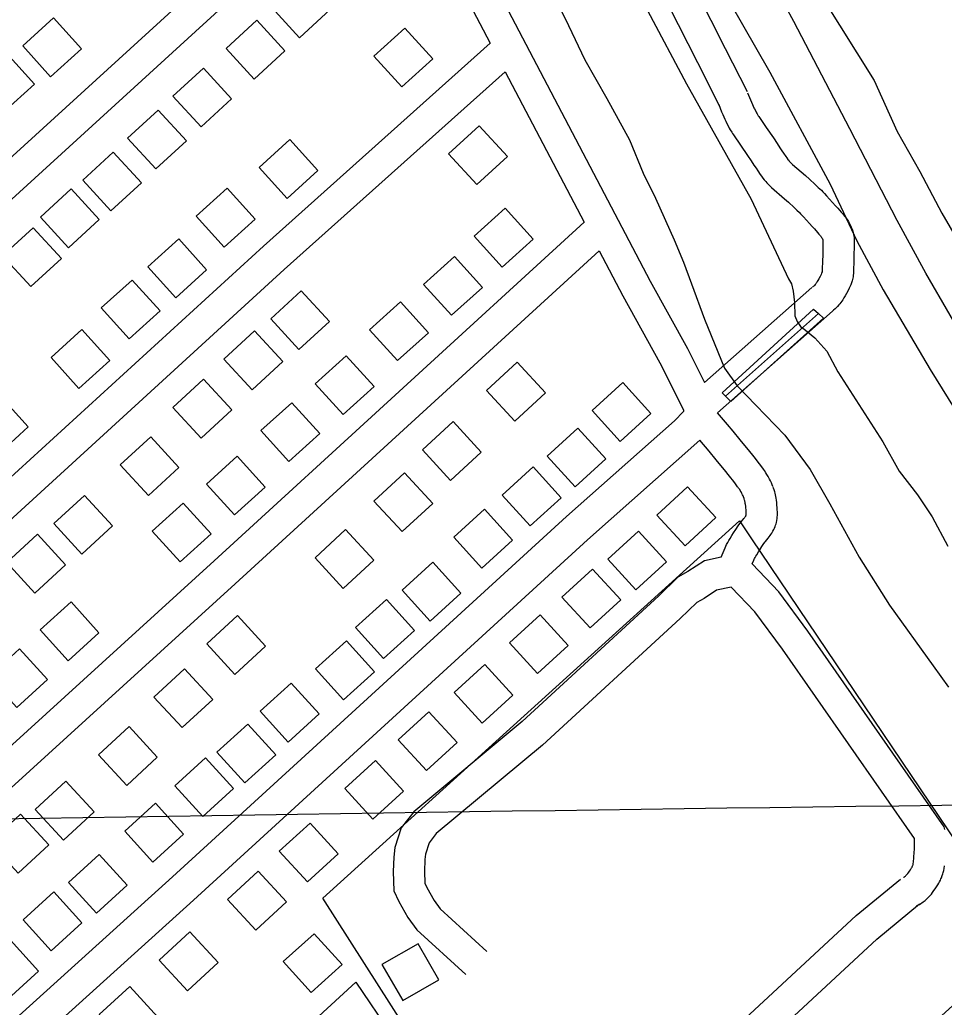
# Model space of a CAD drawing. Extents: x 3704301 to 3742427, y 506229 to 532009.
# Drawn here: x 3737228 to 3738116, y 517885 to 518833 of the extents above; entities that cross this region are included whole.
import ezdxf

# ---------------------------------------------------------------- set-up
doc = ezdxf.new("R2010")
doc.units = 0
for name, color, linetype in [('V-BLDG-OTLN', 7, 'Continuous'), ('V-BRDG-OTLN', 7, 'Continuous'), ('V-GRID-MAJR', 7, 'Continuous'), ('V-LEVE-TOET', 7, 'Continuous'), ('V-ROAD-CNTR', 7, 'Continuous'), ('V-SITE-OTLN', 7, 'Continuous'), ('V-TOPO-SHOR', 7, 'Continuous'), ('V-WETL-SWMP', 7, 'Continuous')]:
    doc.layers.add(name, color=color, linetype=linetype)

msp = doc.modelspace()

# ---------------------------------------------------------------- linework, layer by layer
at = {"layer": 'V-BLDG-OTLN'}
for points in [[(3737498.94, 518872.54), (3737469.5, 518845.45), (3737496.6, 518816.02), (3737526.02, 518843.11)], [(3737257.48, 518778.48), (3737287.13, 518805.33), (3737260.28, 518834.98), (3737230.63, 518808.13)], [(3737455.48, 518832.81), (3737426.05, 518805.72), (3737453.14, 518776.29), (3737482.57, 518803.38)], [(3737594.9, 518768.83), (3737624.55, 518795.68), (3737597.7, 518825.33), (3737568.05, 518798.48)], [(3737212.2, 518744.56), (3737241.85, 518771.41), (3737215, 518801.06), (3737185.35, 518774.21)], [(3737404.28, 518786.92), (3737374.85, 518759.83), (3737401.94, 518730.4), (3737431.37, 518757.49)], [(3737360.85, 518746.56), (3737331.42, 518719.47), (3737358.51, 518690.04), (3737387.94, 518717.13)], [(3737669.23, 518731.54), (3737639.8, 518704.45), (3737666.89, 518675.02), (3737696.32, 518702.11)], [(3737484.6, 518661.76), (3737514.25, 518688.62), (3737487.4, 518718.26), (3737457.75, 518691.41)], [(3737317.71, 518706.2), (3737288.28, 518679.11), (3737315.37, 518649.68), (3737344.8, 518676.78)], [(3737277.07, 518670.87), (3737247.64, 518643.78), (3737274.73, 518614.35), (3737304.16, 518641.44)], [(3737424.16, 518614.98), (3737453.81, 518641.83), (3737426.96, 518671.48), (3737397.31, 518644.63)], [(3737691.34, 518595.72), (3737720.98, 518622.57), (3737694.13, 518652.22), (3737664.49, 518625.36)], [(3737240.76, 518633.52), (3737211.33, 518606.43), (3737238.43, 518577), (3737267.85, 518604.09)], [(3737377.7, 518566.27), (3737407.34, 518593.12), (3737380.49, 518622.77), (3737350.84, 518595.92)], [(3737642.64, 518549.45), (3737672.29, 518576.3), (3737645.43, 518605.95), (3737615.79, 518579.1)], [(3737332.95, 518526.86), (3737362.6, 518553.71), (3737335.75, 518583.36), (3737306.1, 518556.5)], [(3737498.28, 518573.01), (3737468.85, 518545.92), (3737495.94, 518516.49), (3737525.37, 518543.58)], [(3737590.67, 518505.93), (3737620.32, 518532.78), (3737593.47, 518562.43), (3737563.82, 518535.58)], [(3737284.71, 518479.26), (3737314.36, 518506.11), (3737287.51, 518535.76), (3737257.86, 518508.91)], [(3737453.31, 518534.39), (3737423.88, 518507.3), (3737450.97, 518477.87), (3737480.4, 518504.96)], [(3737538.6, 518454.08), (3737568.25, 518480.93), (3737541.4, 518510.58), (3737511.75, 518483.73)], [(3737705.67, 518504.33), (3737676.24, 518477.24), (3737703.33, 518447.81), (3737732.76, 518474.9)], [(3737404.35, 518488.13), (3737374.92, 518461.04), (3737402.01, 518431.61), (3737431.44, 518458.7)], [(3737804.47, 518428.34), (3737834.07, 518455.25), (3737807.16, 518484.84), (3737777.56, 518457.93)], [(3737206.32, 518415.57), (3737235.96, 518442.42), (3737209.11, 518472.07), (3737179.46, 518445.22)], [(3737486.31, 518409.02), (3737515.95, 518435.87), (3737489.1, 518465.52), (3737459.45, 518438.67)], [(3737644, 518447.44), (3737614.56, 518420.35), (3737641.66, 518390.92), (3737671.08, 518418.01)], [(3737761.36, 518384.68), (3737790.95, 518411.59), (3737764.04, 518441.19), (3737734.45, 518414.28)], [(3737353.68, 518432.83), (3737324.25, 518405.74), (3737351.34, 518376.31), (3737380.77, 518403.41)], [(3737433.99, 518357.7), (3737463.64, 518384.55), (3737436.79, 518414.2), (3737407.14, 518387.35)], [(3737718.26, 518347.28), (3737747.86, 518374.19), (3737720.95, 518403.79), (3737691.35, 518376.88)], [(3737597.51, 518398.21), (3737568.08, 518371.11), (3737595.17, 518341.68), (3737624.6, 518368.78)], [(3737869.4, 518384.69), (3737839.91, 518357.67), (3737866.93, 518328.17), (3737896.43, 518355.2)], [(3737289.95, 518376.56), (3737260.52, 518349.47), (3737287.61, 518320.04), (3737317.04, 518347.13)], [(3737381.96, 518312.62), (3737411.61, 518339.48), (3737384.76, 518369.12), (3737355.11, 518342.27)], [(3737671.64, 518306.65), (3737701.24, 518333.56), (3737674.33, 518363.16), (3737644.73, 518336.25)], [(3737244.77, 518339.25), (3737215.34, 518312.16), (3737242.43, 518282.73), (3737271.86, 518309.82)], [(3737540.88, 518343.7), (3737511.45, 518316.61), (3737538.54, 518287.18), (3737567.97, 518314.27)], [(3737822.18, 518342.26), (3737792.68, 518315.24), (3737819.71, 518285.75), (3737849.2, 518312.77)], [(3737621.95, 518255.74), (3737651.55, 518282.65), (3737624.64, 518312.24), (3737595.04, 518285.33)], [(3737778.08, 518305.69), (3737748.59, 518278.66), (3737775.61, 518249.17), (3737805.1, 518276.19)], [(3737274.29, 518217.68), (3737303.94, 518244.53), (3737277.09, 518274.18), (3737247.44, 518247.33)], [(3737577.37, 518219.96), (3737606.96, 518246.87), (3737580.05, 518276.47), (3737550.46, 518249.56)], [(3737436.9, 518261.09), (3737407.46, 518234), (3737434.56, 518204.57), (3737463.98, 518231.66)], [(3737727.66, 518261.84), (3737698.17, 518234.81), (3737725.2, 518205.32), (3737754.69, 518232.35)], [(3737538.86, 518180.27), (3737568.46, 518207.18), (3737541.55, 518236.78), (3737511.95, 518209.87)], [(3737224.87, 518172.75), (3737254.52, 518199.6), (3737227.67, 518229.25), (3737198.02, 518202.4)], [(3737674.47, 518214.21), (3737644.98, 518187.18), (3737672.01, 518157.69), (3737701.5, 518184.72)], [(3737386.15, 518209.97), (3737356.72, 518182.88), (3737383.81, 518153.45), (3737413.24, 518180.54)], [(3737485.73, 518139.67), (3737515.32, 518166.58), (3737488.41, 518196.18), (3737458.82, 518169.27)], [(3737620.86, 518168.68), (3737591.37, 518141.66), (3737618.39, 518112.17), (3737647.88, 518139.19)], [(3737444.11, 518100.38), (3737473.71, 518127.29), (3737446.8, 518156.89), (3737417.2, 518129.98)], [(3737332.88, 518154.53), (3737303.45, 518127.43), (3737330.54, 518098.01), (3737359.96, 518125.1)], [(3737403.59, 518068.07), (3737433.19, 518094.98), (3737406.28, 518124.58), (3737376.68, 518097.67)], [(3737569.54, 518122.01), (3737540.04, 518094.98), (3737567.07, 518065.49), (3737596.56, 518092.52)], [(3737272.17, 518102.02), (3737242.74, 518074.93), (3737269.83, 518045.5), (3737299.26, 518072.59)], [(3737355.53, 518024.38), (3737385.12, 518051.29), (3737358.21, 518080.89), (3737328.62, 518053.98)], [(3737228.56, 518070.37), (3737199.13, 518043.28), (3737226.22, 518013.85), (3737255.65, 518040.94)], [(3737506.67, 518061.79), (3737477.17, 518034.77), (3737504.2, 518005.27), (3737533.69, 518032.3)], [(3737301.49, 517975.23), (3737331.08, 518002.14), (3737304.17, 518031.73), (3737274.58, 518004.82)], [(3737456.93, 518015.57), (3737427.43, 517988.54), (3737454.46, 517959.05), (3737483.95, 517986.08)], [(3737257.93, 517939.15), (3737287.53, 517966.05), (3737260.62, 517995.65), (3737231.02, 517968.74)], [(3737391.28, 517957.29), (3737361.78, 517930.27), (3737388.81, 517900.78), (3737418.3, 517927.8)], [(3737216.26, 517892.82), (3737245.86, 517919.73), (3737218.95, 517949.33), (3737189.35, 517922.42)], [(3737507.74, 517899.07), (3737537.39, 517925.92), (3737510.54, 517955.57), (3737480.89, 517928.72)], [(3737575.72, 517925.96), (3737595.66, 517891.28), (3737630.33, 517911.22), (3737610.4, 517945.9)], [(3737333.45, 517904.92), (3737303.95, 517877.9), (3737330.98, 517848.41), (3737360.47, 517875.43)]]:
    msp.add_lwpolyline(points, close=True, dxfattribs=at)
at = {"layer": 'V-BRDG-OTLN'}
msp.add_line((3737995.1, 518551.17), (3737905.84, 518471.74), dxfattribs=at)
msp.add_lwpolyline([(3737999.92, 518546.86), (3737911.01, 518466.61), (3737905.84, 518471.74), (3737902.44, 518475.11), (3737990.31, 518555.46), (3737995.1, 518551.17)], close=True, dxfattribs=at)
at = {"layer": 'V-GRID-MAJR'}
msp.add_spline([(3708498.53, 517706.7), (3713778.1, 517769.29), (3719057.66, 517832.65), (3724337.21, 517896.77), (3729616.75, 517961.66), (3734896.28, 518027.32), (3740175.8, 518093.74), (3740175.81, 518093.74)], degree=3, dxfattribs=at)
at = {"layer": 'V-LEVE-TOET'}
for points in [[(3739289.38, 516839.27), (3739182.83, 516997.49), (3739127.12, 517079.52), (3739050.85, 517193.17), (3738987.13, 517282.41), (3738914.98, 517385.81), (3738850.15, 517480.14), (3738779.12, 517578.45), (3738716.37, 517679.04), (3738637.02, 517795.32), (3738554.51, 517911.69), (3738469.42, 518026.24), (3738397.96, 518131.53), (3738326.62, 518240.6), (3738263.54, 518330.45), (3738199.27, 518422.23), (3738144.97, 518509.28), (3738098.07, 518589.78), (3738070.51, 518640.59), (3738025.1, 518728.64), (3737971.28, 518831.49), (3737899.4, 518964.62)], [(3737871.99, 518916.1), (3737948.29, 518782.84), (3738006.41, 518675.43), (3738031.95, 518620.88), (3738057.1, 518573.94), (3738102.22, 518497.29), (3738160.14, 518404.44), (3738248.09, 518279.67), (3738322.44, 518165.45), (3738407.8, 518038.87), (3738504.37, 517906.25), (3738582.15, 517800.78), (3738625.59, 517731.14), (3738711.62, 517605.8), (3738812.23, 517460.41), (3738893.36, 517340.29), (3738961.93, 517243.95), (3739055.91, 517109.52), (3739152.34, 516972.48), (3739249.79, 516827.18)]]:
    msp.add_lwpolyline(points, dxfattribs=at)
at = {"layer": 'V-ROAD-CNTR'}
for points in [[(3737417.71, 519379.08), (3737601.67, 519024.37), (3737833.42, 518582.36), (3737869.31, 518517.67), (3737885.6, 518484.96)], [(3737663.02, 519269.91), (3737701.91, 519197.64), (3737753.53, 519100.68), (3737801.45, 519012.84), (3737844.16, 518928.97), (3737877.98, 518860.33), (3737905.6, 518805.82), (3737926.51, 518764.28)], [(3737636.6, 519255.69), (3737675.46, 519183.49), (3737727.12, 519086.45), (3737774.91, 518998.85), (3737817.33, 518915.54), (3737851.15, 518846.92), (3737878.82, 518792.29), (3737899.71, 518750.79)], [(3737569.32, 519021.59), (3737493.97, 518951.82), (3737129.86, 518619.55), (3736781.97, 518301.92), (3736517.31, 518060.32)], [(3737583.7, 518994.03), (3737514.27, 518929.73), (3737150.09, 518597.39), (3736802.19, 518279.76), (3736537.48, 518038.12)], [(3737583.7, 518994.03), (3737679.81, 518810.72)], [(3737679.81, 518810.72), (3737461.85, 518615.7), (3737125.54, 518308.47), (3736669.8, 517892.44)], [(3737694.18, 518783.32), (3737481.97, 518593.44), (3737145.77, 518286.31), (3736689.97, 517870.23)], [(3737694.18, 518783.32), (3737769.95, 518638.8)], [(3737927, 518763.19), (3737929.74, 518756.47), (3737930.74, 518754.09), (3737931.62, 518752.05), (3737932.4, 518750.31), (3737933.09, 518748.84), (3737933.68, 518747.62), (3737934.8, 518745.42), (3737935.63, 518743.88), (3737936.23, 518742.81), (3737937.27, 518741.1), (3737937.73, 518740.36), (3737938.27, 518739.56), (3737944.94, 518729.71), (3737951.71, 518719.77), (3737955.33, 518714.38), (3737958, 518710.37), (3737959.96, 518707.43), (3737961.41, 518705.31), (3737963.63, 518702.12), (3737964.71, 518700.61), (3737965.74, 518699.19), (3737966.44, 518698.3), (3737967.07, 518697.54), (3737967.71, 518696.82), (3737968.36, 518696.13), (3737968.97, 518695.52), (3737970.24, 518694.3), (3737982.52, 518683.65), (3737986.36, 518680.13), (3737991.98, 518675.03), (3737994.88, 518672.33), (3737997.82, 518669.53), (3737999.38, 518667.97), (3738000.73, 518666.56), (3738002.87, 518664.24), (3738008.69, 518657.72), (3738011.46, 518654.66), (3738013.61, 518652.26), (3738016.78, 518648.64), (3738018.4, 518646.75), (3738020.05, 518644.78), (3738020.91, 518643.72), (3738021.74, 518642.62), (3738022.49, 518641.57), (3738023.19, 518640.54), (3738023.87, 518639.45), (3738024.93, 518637.61), (3738025.85, 518635.83), (3738026.59, 518634.19), (3738027.19, 518632.71), (3738027.67, 518631.36), (3738028.05, 518630.15), (3738028.38, 518628.95), (3738028.79, 518627.14), (3738029.05, 518625.6), (3738029.21, 518624.31), (3738029.35, 518622.59), (3738029.38, 518620.94), (3738029.27, 518614.5), (3738029.12, 518608.33), (3738028.89, 518599.19), (3738028.76, 518594.58), (3738028.59, 518589.73), (3738028.49, 518588.14), (3738028.27, 518586.5), (3738028.01, 518585.04), (3738027.7, 518583.72), (3738027.35, 518582.43), (3738026.72, 518580.51), (3738026.08, 518578.86), (3738025.48, 518577.45), (3738024.51, 518575.4), (3738023.15, 518572.79), (3738021.86, 518570.35), (3738020.72, 518568.23), (3738019.54, 518566.22), (3738018.43, 518564.47), (3738017.38, 518562.94), (3738016.41, 518561.62), (3738015.51, 518560.47), (3738014.63, 518559.4), (3738013.19, 518557.78), (3738011.97, 518556.52), (3738010.95, 518555.54), (3738009.48, 518554.23), (3738008.17, 518553.17)], [(3737899.22, 518751.88), (3737902.01, 518745.01), (3737903.14, 518742.32), (3737904.17, 518739.94), (3737905.12, 518737.84), (3737905.98, 518735.98), (3737906.79, 518734.31), (3737908.22, 518731.5), (3737909.39, 518729.33), (3737910.34, 518727.65), (3737911.76, 518725.3), (3737912.56, 518724.04), (3737913.34, 518722.87), (3737920.13, 518712.85), (3737926.86, 518702.96), (3737930.39, 518697.71), (3737933.05, 518693.71), (3737935.1, 518690.65), (3737936.69, 518688.3), (3737939.12, 518684.82), (3737940.4, 518683.03), (3737941.77, 518681.16), (3737943.05, 518679.5), (3737944.36, 518677.93), (3737945.6, 518676.54), (3737946.77, 518675.3), (3737947.92, 518674.14), (3737950.02, 518672.12), (3737962.56, 518661.25), (3737966.14, 518657.97), (3737971.69, 518652.93), (3737974.32, 518650.49), (3737976.85, 518648.07), (3737977.96, 518646.96), (3737978.89, 518645.99), (3737980.66, 518644.07), (3737986.39, 518637.66), (3737989.16, 518634.59), (3737991.14, 518632.38), (3737994.1, 518629), (3737995.52, 518627.34), (3737996.89, 518625.71), (3737997.27, 518625.24), (3737997.57, 518624.85), (3737997.83, 518624.48), (3737998.06, 518624.14), (3737998.2, 518623.92), (3737998.59, 518623.24), (3737998.83, 518622.77), (3737999, 518622.4), (3737999.12, 518622.1), (3737999.21, 518621.86), (3737999.26, 518621.68), (3737999.27, 518621.65), (3737999.35, 518621.3), (3737999.37, 518621.2), (3737999.36, 518621.25), (3737999.37, 518621.12), (3737999.38, 518620.92), (3737999.27, 518615.13), (3737999.13, 518609.07), (3737998.9, 518599.99), (3737998.77, 518595.5), (3737998.63, 518591.24), (3737998.62, 518591.09), (3737998.62, 518591.13), (3737998.62, 518591.11), (3737998.6, 518591.04), (3737998.6, 518591.05), (3737998.45, 518590.59), (3737998.3, 518590.18), (3737998.13, 518589.8), (3737997.63, 518588.74), (3737996.58, 518586.71), (3737995.4, 518584.48), (3737994.57, 518582.95), (3737993.94, 518581.86), (3737993.38, 518580.99), (3737992.9, 518580.28), (3737992.48, 518579.71), (3737992.11, 518579.24), (3737991.85, 518578.93), (3737991.21, 518578.21), (3737990.79, 518577.78), (3737990.54, 518577.54), (3737990.03, 518577.07), (3737989.26, 518576.45)], [(3737769.95, 518638.8), (3737414.63, 518313.68), (3736969.55, 517908.76), (3736797.17, 517752.21)], [(3737784.36, 518611.32), (3737434.85, 518291.52), (3736989.73, 517886.56), (3736817.31, 517729.98)], [(3737784.36, 518611.32), (3737807.01, 518568.11), (3737842.75, 518503.7), (3737859.19, 518470.7), (3737865.38, 518458.45), (3737865.31, 518456.95), (3737856.66, 518448.18), (3737753.02, 518356.2), (3737374.7, 518010.12), (3736928.39, 517607.13)], [(3737988.79, 518576.05), (3737885.6, 518484.96)], [(3738008.64, 518553.56), (3737898.06, 518455.94)], [(3737951.36, 518385.11), (3737950.72, 518386.72), (3737949.91, 518388.54), (3737948.99, 518390.47), (3737948.18, 518392.07), (3737947.43, 518393.47), (3737946.73, 518394.73), (3737945.56, 518396.72), (3737944.57, 518398.31), (3737943.13, 518400.46), (3737942.31, 518401.63), (3737941.54, 518402.67), (3737938.56, 518406.66), (3737936.31, 518409.63), (3737934.58, 518411.89), (3737931.94, 518415.26), (3737929.25, 518418.58), (3737919.97, 518429.85), (3737912.99, 518438.28), (3737907.69, 518444.6), (3737898.06, 518455.94)], [(3737881.04, 518429.7), (3737773.1, 518333.91), (3737394.88, 517987.92), (3736948.51, 517584.88)], [(3737923.46, 518374.08), (3737923.04, 518375.14), (3737922.66, 518375.98), (3737922.08, 518377.19), (3737921.55, 518378.25), (3737921.08, 518379.13), (3737920.7, 518379.82), (3737919.91, 518381.16), (3737919.37, 518382.02), (3737918.4, 518383.47), (3737917.96, 518384.1), (3737917.43, 518384.82), (3737914.58, 518388.62), (3737912.45, 518391.45), (3737910.86, 518393.51), (3737908.46, 518396.58), (3737906.01, 518399.61), (3737896.84, 518410.75), (3737889.94, 518419.07), (3737881.04, 518429.7)], [(3737931.52, 518310.73), (3737932.97, 518314.25), (3737933.4, 518315.23), (3737933.72, 518315.88), (3737934.27, 518316.96), (3737934.89, 518318.04), (3737935.76, 518319.5), (3737937.45, 518322.26), (3737938.72, 518324.27), (3737940.72, 518327.35), (3737942.71, 518330.36), (3737942.94, 518330.69), (3737943.52, 518331.47), (3737944.09, 518332.17), (3737945.5, 518333.86), (3737946.76, 518335.37), (3737947.83, 518336.72), (3737948.68, 518337.86), (3737949.39, 518338.85), (3737950.38, 518340.34), (3737951.38, 518342.03), (3737952.21, 518343.62), (3737952.92, 518345.17), (3737953.48, 518346.61), (3737953.95, 518347.96), (3737954.32, 518349.23), (3737954.64, 518350.5), (3737955.05, 518352.47), (3737955.31, 518354.26), (3737955.47, 518355.78), (3737955.56, 518357.15), (3737955.62, 518359.15), (3737955.61, 518360.73), (3737955.53, 518362.76), (3737955.41, 518364.7), (3737955.19, 518367.34), (3737954.94, 518369.74), (3737954.66, 518371.91), (3737954.35, 518373.86), (3737954.03, 518375.6), (3737953.71, 518377.17), (3737953.39, 518378.55), (3737953.06, 518379.84), (3737952.46, 518381.92), (3737951.92, 518383.57), (3737951.52, 518384.66)], [(3737901.69, 518317.07), (3737905.4, 518326.09), (3737906.19, 518327.86), (3737906.86, 518329.25), (3737907.86, 518331.2), (3737908.93, 518333.09), (3737910.09, 518335.04), (3737912, 518338.14), (3737913.46, 518340.45), (3737915.62, 518343.78), (3737917.85, 518347.15), (3737918.56, 518348.18), (3737919.8, 518349.85), (3737920.91, 518351.22), (3737922.48, 518353.1), (3737923.48, 518354.3), (3737924.08, 518355.04), (3737924.44, 518355.53), (3737924.63, 518355.8), (3737924.95, 518356.28), (3737925.19, 518356.68), (3737925.25, 518356.81), (3737925.29, 518356.88), (3737925.32, 518356.98), (3737925.36, 518357.07), (3737925.39, 518357.18), (3737925.39, 518357.19), (3737925.48, 518357.65), (3737925.54, 518357.99), (3737925.57, 518358.35), (3737925.59, 518358.62), (3737925.62, 518359.49), (3737925.61, 518360.06), (3737925.57, 518361.23), (3737925.49, 518362.48), (3737925.32, 518364.53), (3737925.14, 518366.25), (3737924.95, 518367.68), (3737924.77, 518368.86), (3737924.58, 518369.87), (3737924.41, 518370.71), (3737924.24, 518371.42), (3737924.11, 518371.96), (3737923.78, 518373.08), (3737923.54, 518373.82), (3737923.29, 518374.52)], [(3737901.69, 518317.07), (3737885.5, 518313.53), (3737869.7, 518303.32), (3737860.11, 518298.02), (3737841.66, 518280.08), (3737710.32, 518159.26), (3737606.27, 518072.69), (3737594.26, 518057.25), (3737588.15, 518038.44), (3737587.07, 518029.17), (3737586.45, 518015.24), (3737587.24, 517996.74), (3737592.04, 517986.37), (3737600.5, 517971.15), (3737609.31, 517959.23), (3737656.17, 517916.34)], [(3738115.87, 518058.32), (3737984.81, 518246.2), (3737957.04, 518283.95), (3737931.52, 518310.73)], [(3737911.3, 518288.46), (3737897.22, 518285.38), (3737885.11, 518277.56), (3737878.14, 518273.71), (3737862.28, 518258.28), (3737730.08, 518136.67), (3737627.96, 518051.7), (3737621.17, 518042.98), (3737617.61, 518032), (3737617, 518026.76), (3737616.48, 518015.21), (3737616.96, 518003.96), (3737618.81, 517999.97), (3737625.78, 517987.41), (3737631.71, 517979.39), (3737676.42, 517938.47)], [(3738087.29, 518046.84), (3737960.42, 518228.73), (3737934, 518264.64), (3737911.3, 518288.46)], [(3738116.5, 518055.72), (3738115.87, 518058.32)], [(3738076.75, 518009.66), (3738077.22, 518009.88), (3738077.3, 518009.92), (3738077.44, 518010), (3738077.6, 518010.11), (3738077.78, 518010.23), (3738077.98, 518010.38), (3738078.11, 518010.49), (3738078.64, 518010.96), (3738079.05, 518011.35), (3738079.44, 518011.74), (3738079.75, 518012.08), (3738080.47, 518012.91), (3738080.92, 518013.48), (3738081.73, 518014.54), (3738082.53, 518015.68), (3738083.4, 518017), (3738084.08, 518018.08), (3738084.59, 518018.94), (3738084.96, 518019.61), (3738085.23, 518020.14), (3738085.43, 518020.57), (3738085.54, 518020.82), (3738085.8, 518021.49), (3738085.92, 518021.84), (3738085.95, 518021.97), (3738086.05, 518022.37), (3738086.13, 518022.83), (3738086.33, 518024.32), (3738086.49, 518025.76), (3738086.61, 518027.02), (3738086.79, 518029.38), (3738086.99, 518033.12), (3738087.16, 518036.94), (3738087.28, 518040.49), (3738087.31, 518043.04), (3738087.29, 518046.84)], [(3738089.22, 517982.38), (3738090.47, 517982.95), (3738091.96, 517983.74), (3738093.29, 517984.52), (3738094.48, 517985.3), (3738095.54, 517986.06), (3738096.5, 517986.78), (3738097.43, 517987.53), (3738098.87, 517988.79), (3738100.14, 517990), (3738101.19, 517991.08), (3738102.12, 517992.08), (3738103.5, 517993.68), (3738104.58, 517995.02), (3738106, 517996.9), (3738107.32, 517998.79), (3738108.6, 518000.71), (3738109.68, 518002.44), (3738110.63, 518004.05), (3738111.45, 518005.53), (3738112.15, 518006.9), (3738112.75, 518008.15), (3738113.28, 518009.38), (3738114.04, 518011.34), (3738114.58, 518012.98), (3738114.98, 518014.37), (3738115.44, 518016.3), (3738115.78, 518018.22), (3738116.11, 518020.68)], [(3737693.16, 517696.54), (3737738.64, 517729.03), (3737766.54, 517739.69), (3737783.3, 517748.71), (3737802.44, 517762.14), (3737924.72, 517874.23), (3738031.29, 517972.89), (3738073.75, 518007.84)], [(3737698.69, 517663.62), (3737752.94, 517702.38), (3737779.05, 517712.36), (3737799.07, 517723.14), (3737821.27, 517738.7), (3737945.05, 517852.17), (3738051.03, 517950.28), (3738092.23, 517984.2)], [(3737061.48, 517459.95), (3737550.68, 517908.91), (3737687.57, 517706.74), (3737693.16, 517696.54)]]:
    msp.add_lwpolyline(points, dxfattribs=at)
at = {"layer": 'V-SITE-OTLN'}
msp.add_lwpolyline([(3737782.75, 517575.95), (3737518.84, 517989.84), (3737919.07, 518352.16), (3737930.83, 518334.72), (3738191.6, 517948.18)], close=True, dxfattribs=at)
at = {"layer": 'V-TOPO-SHOR'}
for points in [[(3737793.23, 518912.9), (3737868.43, 518771.68), (3737930.41, 518660.89), (3737966.36, 518584.45), (3737969.16, 518579.65), (3737970.71, 518572.54), (3737972.16, 518561.9), (3737972.35, 518548.94), (3737974.55, 518543.57), (3737977.93, 518538.76), (3737982.53, 518535.09), (3737991.73, 518527.75), (3738003.12, 518515.04), (3738013.7, 518495.29), (3738057, 518428.04), (3738072.63, 518399.9), (3738090.18, 518376.99), (3738104.26, 518355.96), (3738119.31, 518327.84)], [(3737741.23, 518856.31), (3737755.08, 518827.63), (3737770.57, 518794.78), (3737791.82, 518757.63), (3737813.58, 518718.11), (3737826.74, 518685.91), (3737838.38, 518662.01), (3737856.6, 518622), (3737865.37, 518600.54), (3737872.98, 518579.7), (3737885.5, 518545.76), (3737904.68, 518498.67), (3737917.12, 518481.8), (3737934.8, 518463.01), (3737962.91, 518434.49), (3737987.1, 518401.37), (3738006.12, 518368.41), (3738034.12, 518317.04), (3738063.23, 518270.94), (3738105.4, 518212.9), (3738120.08, 518192.43)]]:
    msp.add_lwpolyline(points, dxfattribs=at)
at = {"layer": 'V-WETL-SWMP'}
for p, q in [((3737984.17, 518877.93), (3738048.64, 518774.87)), ((3738048.64, 518774.87), (3738070.67, 518726)), ((3738070.67, 518726), (3738092.44, 518687.72)), ((3738092.44, 518687.72), (3738113.56, 518647.7)), ((3738113.56, 518647.7), (3738186.73, 518520.86))]:
    msp.add_line(p, q, dxfattribs=at)

doc.saveas('drawing.dxf')
